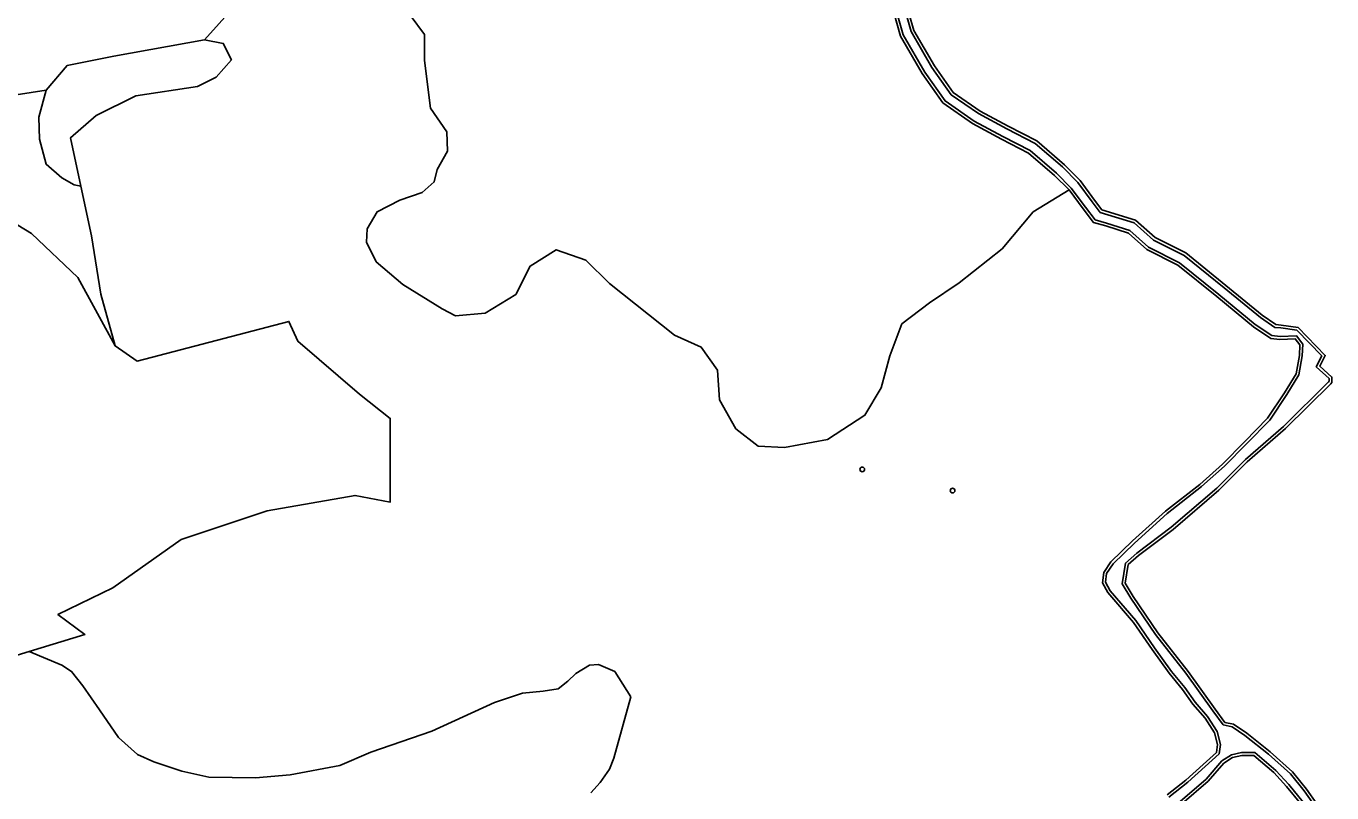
# Model space of a CAD drawing. Extents: x 164494 to 166241, y 382475 to 384495.
# Drawn here: x 165555 to 165827.3, y 383002.3 to 383162.1 of the extents above; entities that cross this region are included whole.
import ezdxf

# ---------------------------------------------------------------- set-up
doc = ezdxf.new("R2010")
doc.units = 0
for name, color, linetype in [('IMGEO_Boom', 7, 'Continuous'), ('IMGEO_Grasland_overig', 7, 'Continuous'), ('IMGEO_Loofbos', 7, 'Continuous'), ('IMGEO_Oever', 7, 'Continuous'), ('IMGEO_Rietland', 7, 'Continuous'), ('IMGEO_Waterloop', 7, 'Continuous')]:
    doc.layers.add(name, color=color, linetype=linetype)

msp = doc.modelspace()

# ---------------------------------------------------------------- linework, layer by layer
at = {"layer": 'IMGEO_Boom'}
for centre in [(165729.36, 383069.72), (165748.2, 383065.3)]:
    msp.add_circle(centre, 0.489, dxfattribs=at)
at = {"layer": 'IMGEO_Grasland_overig'}
for points in [[(165462.87, 383137.65), (165470.04, 383136.59), (165479.31, 383135.36), (165514.87, 383141.88), (165559.21, 383148.8), (165563.58, 383153.91), (165573.3, 383155.86), (165592.25, 383159.26), (165598.33, 383166.07), (165592.41, 383181.58), (165586.84, 383197.18), (165585.11, 383189.16), (165520.59, 383189.9), (165475.71, 383190.77), (165475.59, 383189.35), (165460.23, 383189.76), (165459.12, 383188.54), (165458.14, 383150.13), (165457.71, 383146.78)], [(165566.47, 383128.74), (165565.06, 383129.04), (165562.5, 383130.47), (165559.23, 383133.34), (165557.8, 383138.55), (165557.7, 383143.16), (165559.21, 383148.8), (165514.87, 383141.88), (165522.21, 383137.74), (165544.7, 383125.81), (165556.17, 383118.92), (165565.8, 383109.74), (165573.6, 383095.51), (165570.63, 383106.25), (165568.68, 383118.41)]]:
    msp.add_lwpolyline(points, close=True, dxfattribs=at)
at = {"layer": 'IMGEO_Loofbos'}
for points in [[(165635.08, 383164.4), (165638.11, 383160.37), (165638.11, 383154.95), (165639.36, 383144.99), (165642.77, 383140.08), (165642.89, 383136.04), (165640.75, 383132.26), (165640.12, 383129.64), (165637.6, 383127.42), (165632.97, 383125.85), (165628.23, 383123.42), (165626.12, 383119.85), (165626.02, 383117.11), (165628.02, 383113), (165633.6, 383108.27), (165641.81, 383103.21), (165644.55, 383101.74), (165650.76, 383102.27), (165657.12, 383106.17), (165660.14, 383112.1), (165665.56, 383115.5), (165671.73, 383113.36), (165676.64, 383108.44), (165690.25, 383097.73), (165695.79, 383095.21), (165699.19, 383090.42), (165699.57, 383084.24), (165702.97, 383078.19), (165707.63, 383074.54), (165713.17, 383074.29), (165722.11, 383075.98), (165729.92, 383081.02), (165733.32, 383086.69), (165735.08, 383093.37), (165737.6, 383100.05), (165743.39, 383104.46), (165749.56, 383108.62), (165758.51, 383115.68), (165764.98, 383123.4), (165772.49, 383127.97), (165769.44, 383131.01), (165764.05, 383135.67), (165758.37, 383138.58), (165752.35, 383141.83), (165746.19, 383146.1), (165741.87, 383152.23), (165737.35, 383160.06), (165735.18, 383167.71)], [(165672.77, 383002.28), (165674.7, 383004.47), (165676.64, 383007.25), (165677.57, 383009.52), (165681.1, 383022.34), (165677.76, 383027.62), (165674.34, 383029.04), (165672.51, 383028.89), (165669.65, 383027.2), (165667.96, 383025.6), (165665.94, 383024), (165662.83, 383023.5), (165658.53, 383023.08), (165652.72, 383021.14), (165639.59, 383015.16), (165626.91, 383010.78), (165620.43, 383008), (165610.07, 383006.07), (165602.83, 383005.39), (165593.14, 383005.56), (165587.5, 383006.83), (165581.69, 383008.76), (165578.24, 383010.28), (165574.28, 383013.81), (165570.32, 383019.62), (165566.87, 383024.59), (165564.51, 383027.62), (165562.49, 383028.89), (165555.69, 383031.76), (165521.67, 383021.37)]]:
    msp.add_lwpolyline(points, dxfattribs=at)
msp.add_lwpolyline([(165597.84, 383155.13), (165596.14, 383158.53), (165592.25, 383159.26), (165573.3, 383155.86), (165563.58, 383153.91), (165559.21, 383148.8), (165557.7, 383143.16), (165557.8, 383138.55), (165559.23, 383133.34), (165562.5, 383130.47), (165565.06, 383129.04), (165566.47, 383128.74), (165564.31, 383138.84), (165569.65, 383143.46), (165577.92, 383147.59), (165590.8, 383149.54), (165594.68, 383151.48)], close=True, dxfattribs=at)
at = {"layer": 'IMGEO_Oever'}
for points in [[(165737.49, 383168.37), (165739.57, 383161), (165743.9, 383153.52), (165747.91, 383147.83), (165753.61, 383143.88), (165759.49, 383140.71), (165765.4, 383137.68), (165771.08, 383132.77), (165774.31, 383129.54), (165777.31, 383125.48), (165778.98, 383123.29), (165786.06, 383121.11), (165790.06, 383117.53), (165796.48, 383114.33), (165804.81, 383107.6), (165812.37, 383101.38), (165815.37, 383099.33), (165816.6, 383099.2), (165819.93, 383098.72), (165825.16, 383093.38), (165824.01, 383091.08), (165826.67, 383088.69), (165826.67, 383088.07), (165826.59, 383087.99), (165817.16, 383078.68), (165809.23, 383071.75), (165803.31, 383065.83), (165793.77, 383057.66), (165786.59, 383052.24), (165784.27, 383050.19), (165783.57, 383045.86), (165785.33, 383042.88), (165790.51, 383035.29)], [(165824.16, 383000), (165821.97, 383003.08), (165819.08, 383006.65), (165814.42, 383010.81), (165809.51, 383014.72), (165806.74, 383016.61), (165804.98, 383016.99), (165802.96, 383019.76), (165797.29, 383027.58), (165791, 383035.64), (165785.83, 383043.2), (165784.2, 383045.98), (165784.83, 383049.88), (165786.97, 383051.77), (165794.15, 383057.19), (165803.72, 383065.39), (165809.64, 383071.31), (165817.57, 383078.24), (165827.02, 383087.57), (165827.27, 383087.82), (165827.27, 383088.95), (165824.75, 383091.22), (165825.88, 383093.49), (165820.22, 383099.29), (165816.67, 383099.79), (165815.58, 383099.91), (165812.73, 383101.85), (165805.19, 383108.06), (165796.81, 383114.84), (165790.4, 383118.03), (165786.36, 383121.65), (165779.34, 383123.81), (165777.79, 383125.84), (165774.76, 383129.93), (165771.49, 383133.21), (165765.74, 383138.18), (165759.77, 383141.24), (165753.92, 383144.39), (165748.34, 383148.26), (165744.4, 383153.84), (165740.13, 383161.24), (165738.06, 383168.54)], [(165735.18, 383167.71), (165737.35, 383160.06), (165741.87, 383152.23), (165746.19, 383146.1), (165752.35, 383141.83), (165758.37, 383138.58), (165764.05, 383135.67), (165769.44, 383131.01), (165772.49, 383127.97), (165775.39, 383124.04), (165777.56, 383121.2), (165780.11, 383120.47), (165784.85, 383118.98), (165788.7, 383115.53), (165795.18, 383112.3), (165803.29, 383105.74), (165810.93, 383099.45), (165814.51, 383097.02), (165816.45, 383096.8), (165819.63, 383096.93), (165820.6, 383095.66), (165820.5, 383093.43), (165819.79, 383089.67), (165817.4, 383085.65), (165813.84, 383080.37), (165809.12, 383075.54), (165804.45, 383070.81), (165799.73, 383066.6), (165792.56, 383061.01), (165785.71, 383054.81), (165781.19, 383050.44), (165779.71, 383048.25), (165779.46, 383046.07), (165780.53, 383044.03), (165785.91, 383037.83), (165789.82, 383032.19), (165793.33, 383027.21), (165796.12, 383023.86), (165798.3, 383020.81), (165800.84, 383017.86), (165802.82, 383014.81), (165803.43, 383012.37), (165803.18, 383010.7), (165800.43, 383008.21), (165796.83, 383004.96), (165792.92, 383001.91)], [(165793.27, 383001.42), (165797.22, 383004.49), (165800.84, 383007.76), (165803.74, 383010.4), (165804.04, 383012.4), (165803.38, 383015.06), (165801.32, 383018.22), (165798.77, 383021.18), (165796.59, 383024.23), (165793.8, 383027.58), (165790.31, 383032.54), (165786.39, 383038.2), (165781.03, 383044.38), (165780.08, 383046.18), (165780.29, 383048.04), (165781.65, 383050.05), (165786.12, 383054.37), (165792.95, 383060.55), (165800.11, 383066.14), (165804.86, 383070.38), (165809.55, 383075.12), (165814.31, 383079.99), (165817.9, 383085.33), (165820.36, 383089.45), (165821.09, 383093.36), (165821.21, 383095.85), (165819.92, 383097.54), (165816.47, 383097.4), (165814.73, 383097.6), (165811.29, 383099.93), (165803.67, 383106.21), (165795.51, 383112.8), (165789.04, 383116.03), (165785.15, 383119.51), (165780.28, 383121.04), (165777.92, 383121.72), (165775.87, 383124.4), (165772.94, 383128.36), (165769.85, 383131.45), (165764.39, 383136.17), (165758.65, 383139.11), (165752.66, 383142.34), (165746.62, 383146.53), (165742.38, 383152.55), (165737.9, 383160.29), (165735.76, 383167.88)], [(165790.51, 383035.29), (165796.82, 383027.22), (165802.48, 383019.41), (165804.63, 383016.45), (165806.5, 383016.05), (165809.15, 383014.24), (165814.04, 383010.35), (165818.65, 383006.24), (165821.49, 383002.71), (165823.66, 382999.67)], [(165821.28, 383000.34), (165818.26, 383004.03), (165815.58, 383006.96), (165811.22, 383010.69), (165808.45, 383010.69), (165806.35, 383010.25), (165804.36, 383008.97), (165801.03, 383005.18), (165795.62, 383000.47)], [(165796, 383000), (165801.45, 383004.75), (165804.75, 383008.51), (165806.58, 383009.68), (165808.51, 383010.09), (165811, 383010.09), (165815.16, 383006.53), (165817.8, 383003.63), (165820.78, 383000)]]:
    msp.add_lwpolyline(points, dxfattribs=at)
at = {"layer": 'IMGEO_Rietland'}
for points in [[(165738.06, 383168.54), (165740.13, 383161.24), (165744.4, 383153.84), (165748.34, 383148.26), (165753.92, 383144.39), (165759.77, 383141.24), (165765.74, 383138.18), (165771.49, 383133.21), (165774.76, 383129.93), (165777.79, 383125.84), (165779.34, 383123.81), (165786.36, 383121.65), (165790.4, 383118.03), (165796.81, 383114.84), (165805.19, 383108.06), (165812.73, 383101.85), (165815.58, 383099.91), (165816.67, 383099.79), (165820.22, 383099.29), (165825.88, 383093.49), (165824.75, 383091.22), (165827.27, 383088.95), (165827.27, 383087.82), (165827.02, 383087.57), (165817.57, 383078.24), (165809.64, 383071.31), (165803.72, 383065.39), (165794.15, 383057.19), (165786.97, 383051.77), (165784.83, 383049.88), (165784.2, 383045.98), (165785.83, 383043.2), (165791, 383035.64), (165797.29, 383027.58), (165802.96, 383019.76), (165804.98, 383016.99), (165806.74, 383016.61), (165809.51, 383014.72), (165814.42, 383010.81), (165819.08, 383006.65), (165821.97, 383003.08), (165824.16, 383000)], [(165598.33, 383166.07), (165592.25, 383159.26), (165596.14, 383158.53), (165597.84, 383155.13), (165594.68, 383151.48), (165590.8, 383149.54), (165577.92, 383147.59), (165569.65, 383143.46), (165564.31, 383138.84), (165566.47, 383128.74), (165568.68, 383118.41), (165570.63, 383106.25), (165573.6, 383095.51), (165578.19, 383092.29), (165609.84, 383100.56), (165611.68, 383096.43), (165624.53, 383085.41), (165630.95, 383080.36), (165630.95, 383062.91), (165623.61, 383064.29), (165605.26, 383061.08), (165587.36, 383055.11), (165573.14, 383045.01), (165561.67, 383039.5), (165567.3, 383035.3), (165555.69, 383031.76), (165562.49, 383028.89), (165564.51, 383027.62), (165566.87, 383024.59), (165570.32, 383019.62), (165574.28, 383013.81), (165578.24, 383010.28), (165581.69, 383008.76), (165587.5, 383006.83), (165593.14, 383005.56), (165602.83, 383005.39), (165610.07, 383006.07), (165620.43, 383008), (165626.91, 383010.78), (165639.59, 383015.16), (165652.72, 383021.14), (165658.53, 383023.08), (165662.83, 383023.5), (165665.94, 383024), (165667.96, 383025.6), (165669.65, 383027.2), (165672.51, 383028.89), (165674.34, 383029.04), (165677.76, 383027.62), (165681.1, 383022.34), (165677.57, 383009.52), (165676.64, 383007.25), (165674.7, 383004.47), (165672.77, 383002.28)], [(165792.92, 383001.91), (165796.83, 383004.96), (165800.43, 383008.21), (165803.18, 383010.7), (165803.43, 383012.37), (165802.82, 383014.81), (165800.84, 383017.86), (165798.3, 383020.81), (165796.12, 383023.86), (165793.33, 383027.21), (165789.82, 383032.19), (165785.91, 383037.83), (165780.53, 383044.03), (165779.46, 383046.07), (165779.71, 383048.25), (165781.19, 383050.44), (165785.71, 383054.81), (165792.56, 383061.01), (165799.73, 383066.6), (165804.45, 383070.81), (165809.12, 383075.54), (165813.84, 383080.37), (165817.4, 383085.65), (165819.79, 383089.67), (165820.5, 383093.43), (165820.6, 383095.66), (165819.63, 383096.93), (165816.45, 383096.8), (165814.51, 383097.02), (165810.93, 383099.45), (165803.29, 383105.74), (165795.18, 383112.3), (165788.7, 383115.53), (165784.85, 383118.98), (165780.11, 383120.47), (165777.56, 383121.2), (165775.39, 383124.04), (165772.49, 383127.97), (165764.98, 383123.4), (165758.51, 383115.68), (165749.56, 383108.62), (165743.39, 383104.46), (165737.6, 383100.05), (165735.08, 383093.37), (165733.32, 383086.69), (165729.92, 383081.02), (165722.11, 383075.98), (165713.17, 383074.29), (165707.63, 383074.54), (165702.97, 383078.19), (165699.57, 383084.24), (165699.19, 383090.42), (165695.79, 383095.21), (165690.25, 383097.73), (165676.64, 383108.44), (165671.73, 383113.36), (165665.56, 383115.5), (165660.14, 383112.1), (165657.12, 383106.17), (165650.76, 383102.27), (165644.55, 383101.74), (165641.81, 383103.21), (165633.6, 383108.27), (165628.02, 383113), (165626.02, 383117.11), (165626.12, 383119.85), (165628.23, 383123.42), (165632.97, 383125.85), (165637.6, 383127.42), (165640.12, 383129.64), (165640.75, 383132.26), (165642.89, 383136.04), (165642.77, 383140.08), (165639.36, 383144.99), (165638.11, 383154.95), (165638.11, 383160.37), (165635.08, 383164.4)], [(165521.67, 383021.37), (165555.69, 383031.76), (165567.3, 383035.3), (165561.67, 383039.5), (165573.14, 383045.01), (165587.36, 383055.11), (165605.26, 383061.08), (165623.61, 383064.29), (165630.95, 383062.91), (165630.95, 383080.36), (165624.53, 383085.41), (165611.68, 383096.43), (165609.84, 383100.56), (165578.19, 383092.29), (165573.6, 383095.51), (165565.8, 383109.74), (165556.17, 383118.92), (165544.7, 383125.81)], [(165820.78, 383000), (165817.8, 383003.63), (165815.16, 383006.53), (165811, 383010.09), (165808.51, 383010.09), (165806.58, 383009.68), (165804.75, 383008.51), (165801.45, 383004.75), (165796, 383000)]]:
    msp.add_lwpolyline(points, dxfattribs=at)
at = {"layer": 'IMGEO_Waterloop'}
for points in [[(165823.66, 382999.67), (165821.49, 383002.71), (165818.65, 383006.24), (165814.04, 383010.35), (165809.15, 383014.24), (165806.5, 383016.05), (165804.63, 383016.45), (165802.48, 383019.41), (165796.82, 383027.22), (165790.51, 383035.29), (165785.33, 383042.88), (165783.57, 383045.86), (165784.27, 383050.19), (165786.59, 383052.24), (165793.77, 383057.66), (165803.31, 383065.83), (165809.23, 383071.75), (165817.16, 383078.68), (165826.59, 383087.99), (165826.67, 383088.07), (165826.67, 383088.69), (165824.01, 383091.08), (165825.16, 383093.38), (165819.93, 383098.72), (165816.6, 383099.2), (165815.37, 383099.33), (165812.37, 383101.38), (165804.81, 383107.6), (165796.48, 383114.33), (165790.06, 383117.53), (165786.06, 383121.11), (165778.98, 383123.29), (165777.31, 383125.48), (165774.31, 383129.54), (165771.08, 383132.77), (165765.4, 383137.68), (165759.49, 383140.71), (165753.61, 383143.88), (165747.91, 383147.83), (165743.9, 383153.52), (165739.57, 383161), (165737.49, 383168.37)], [(165735.76, 383167.88), (165737.9, 383160.29), (165742.38, 383152.55), (165746.62, 383146.53), (165752.66, 383142.34), (165758.65, 383139.11), (165764.39, 383136.17), (165769.85, 383131.45), (165772.94, 383128.36), (165775.87, 383124.4), (165777.92, 383121.72), (165780.28, 383121.04), (165785.15, 383119.51), (165789.04, 383116.03), (165795.51, 383112.8), (165803.67, 383106.21), (165811.29, 383099.93), (165814.73, 383097.6), (165816.47, 383097.4), (165819.92, 383097.54), (165821.21, 383095.85), (165821.09, 383093.36), (165820.36, 383089.45), (165817.9, 383085.33), (165814.31, 383079.99), (165809.55, 383075.12), (165804.86, 383070.38), (165800.11, 383066.14), (165792.95, 383060.55), (165786.12, 383054.37), (165781.65, 383050.05), (165780.29, 383048.04), (165780.08, 383046.18), (165781.03, 383044.38), (165786.39, 383038.2), (165790.31, 383032.54), (165793.8, 383027.58), (165796.59, 383024.23), (165798.77, 383021.18), (165801.32, 383018.22), (165803.38, 383015.06), (165804.04, 383012.4), (165803.74, 383010.4), (165800.84, 383007.76), (165797.22, 383004.49), (165793.27, 383001.42)], [(165795.62, 383000.47), (165801.03, 383005.18), (165804.36, 383008.97), (165806.35, 383010.25), (165808.45, 383010.69), (165811.22, 383010.69), (165815.58, 383006.96), (165818.26, 383004.03), (165821.28, 383000.34)]]:
    msp.add_lwpolyline(points, dxfattribs=at)

doc.saveas('drawing.dxf')
